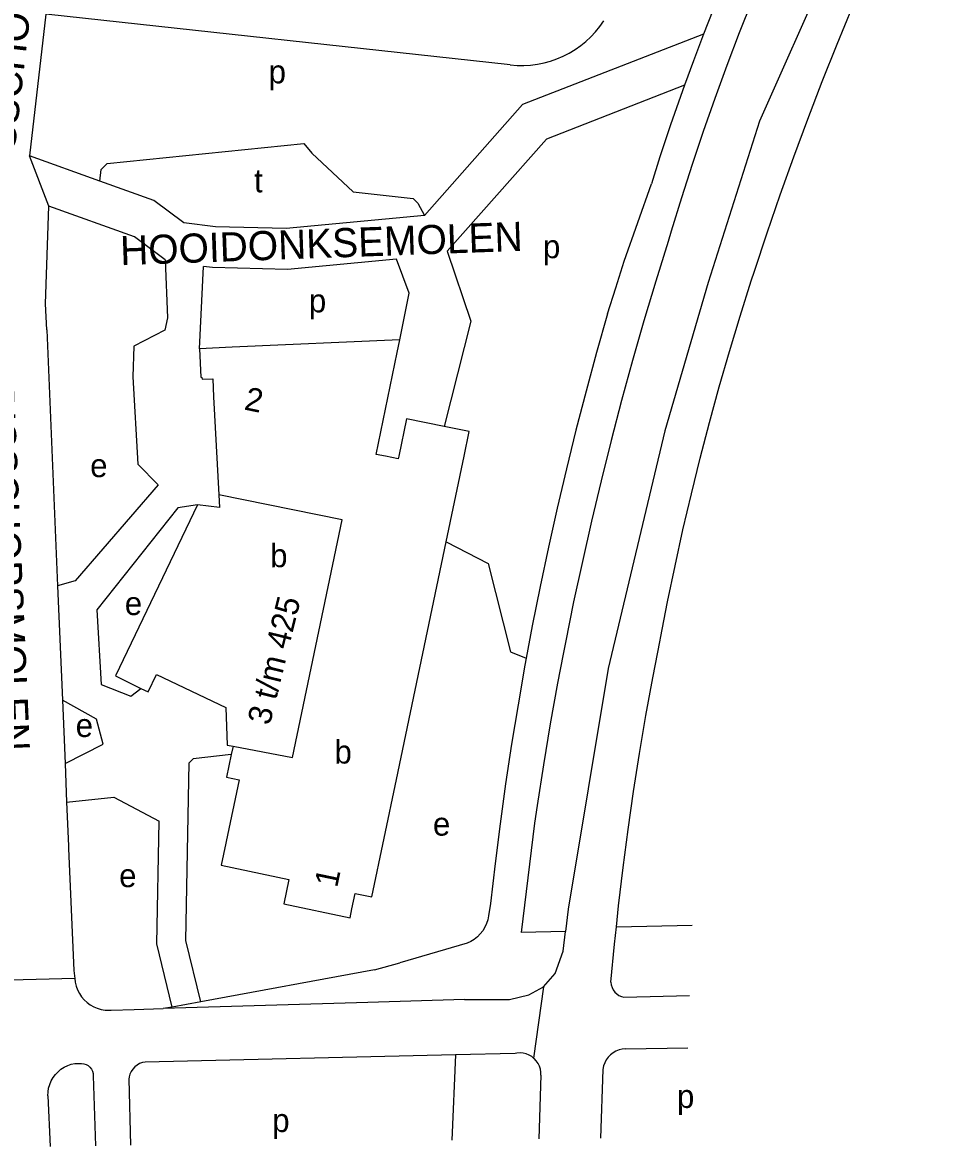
# Model space of a CAD drawing. Extents: x 159902 to 161769, y 383692 to 384875.
# Drawn here: x 161379.4 to 161538.5, y 384131.5 to 384324.5 of the extents above; entities that cross this region are included whole.
import ezdxf

# ---------------------------------------------------------------- set-up
doc = ezdxf.new("R2010")
doc.units = 0
for name, color, linetype in [('BLT_Basislijn', 7, 'Continuous'), ('BLT_Bebouwing', 7, 'Continuous'), ('BLT_Centroide', 7, 'Continuous'), ('BLT_Huisnummer_reeks', 7, 'Continuous'), ('BLT_Onderverdeling_panden', 7, 'Continuous'), ('BLT_Straatnaam', 7, 'Continuous'), ('BLT_Vlakafsluiter', 7, 'Continuous')]:
    doc.layers.add(name, color=color, linetype=linetype)

msp = doc.modelspace()

# ---------------------------------------------------------------- linework, layer by layer
at = {"layer": 'BLT_Basislijn'}
for p, q in [((161383.46, 384325.86), (161380.67, 384301.54)), ((161463.15, 384317.18), (161383.46, 384325.86)), ((161505.94, 384307.49), (161497.12, 384279.83)), ((161392.73, 384297.22), (161380.67, 384301.54)), ((161409.79, 384268.47), (161410.48, 384282.6)), ((161479.85, 384274.43), (161481.24, 384278.94)), ((161383.61, 384271.72), (161385.46, 384227.75)), ((161385.46, 384227.75), (161386.28, 384208.17)), ((161386.28, 384208.17), (161386.74, 384197.27)), ((161386.74, 384197.27), (161387.02, 384190.64)), ((161387.02, 384190.64), (161387.34, 384183.12)), ((161467.31, 384187.06), (161465, 384168.28)), ((161387.34, 384183.12), (161387.36, 384182.71)), ((161459.74, 384173.22), (161459.43, 384171.13)), ((161472.62, 384168.46), (161465, 384168.28)), ((161481.36, 384169.25), (161494.37, 384169.52)), ((161455.77, 384166.43), (161444.22, 384163.06)), ((161439.84, 384161.85), (161444.22, 384163.06)), ((161439.84, 384161.85), (161410.03, 384156.38)), ((161438.68, 384156.26), (161403.61, 384155.2)), ((161410.03, 384156.38), (161405.11, 384155.47)), ((161455.3, 384156.77), (161438.68, 384156.26)), ((161482.66, 384157.19), (161493.92, 384157.47)), ((161394.68, 384154.94), (161398.62, 384155.05)), ((161398.62, 384155.05), (161403.61, 384155.2)), ((161405.11, 384155.47), (161403.61, 384155.2)), ((161453.75, 384147.26), (161400.52, 384146.02)), ((161453.75, 384147.26), (161453.13, 384132.61)), ((161463.99, 384147.49), (161453.75, 384147.26)), ((161482.92, 384148.31), (161493.59, 384148.45)), ((161388.41, 384145.77), (161389.58, 384145.8)), ((161479.04, 384144.77), (161478.64, 384133)), ((161391.58, 384143.69), (161391.99, 384131.66)), ((161397.68, 384143.07), (161397.96, 384131.75)), ((161468.4, 384143.76), (161468.04, 384132.84)), ((161383.81, 384140.26), (161384.2, 384131.54))]:
    msp.add_line(p, q, dxfattribs=at)
for points in [[(161505.05, 384281.8), (161507.22, 384288.35), (161509.47, 384294.89), (161511.8, 384301.39), (161514.2, 384307.87), (161516.68, 384314.32), (161519.23, 384320.74), (161521.86, 384327.13), (161524.56, 384333.49), (161527.33, 384339.82), (161530.18, 384346.11), (161533.1, 384352.38), (161536.09, 384358.6), (161538.52, 384363.54)], [(161519.47, 384361.02), (161516.82, 384355.64), (161514.24, 384350.22), (161511.74, 384344.78), (161509.31, 384339.29), (161506.95, 384333.78), (161504.66, 384328.24), (161502.45, 384322.66), (161500.32, 384317.06), (161498.26, 384311.43), (161496.27, 384305.77), (161494.36, 384300.09), (161492.53, 384294.38), (161490.77, 384288.65), (161490.23, 384286.84)], [(161502.77, 384338.26), (161501, 384334.11), (161498.78, 384328.73), (161496.32, 384322.46)], [(161517.42, 384333.41), (161505.94, 384307.49)], [(161463.15, 384317.18), (161464.31, 384317.09), (161465.48, 384317.08), (161466.64, 384317.15), (161467.8, 384317.3), (161468.94, 384317.53), (161470.06, 384317.84), (161471.16, 384318.23), (161472.24, 384318.68), (161473.27, 384319.21), (161474.27, 384319.81), (161475.23, 384320.48), (161476.14, 384321.21), (161476.99, 384322.01), (161477.79, 384322.85), (161478.53, 384323.76), (161479.21, 384324.71)], [(161496.32, 384322.46), (161465.24, 384310.35), (161448.44, 384291.35)], [(161496.32, 384322.46), (161494.58, 384317.87), (161493.05, 384313.67)], [(161493.05, 384313.67), (161469.36, 384304.44), (161452.33, 384285.18)], [(161493.05, 384313.67), (161490.67, 384306.91), (161488.84, 384301.39), (161487.36, 384296.76)], [(161392.73, 384297.22), (161392.92, 384299.24), (161393.98, 384300.23), (161427.74, 384303.69), (161429.1, 384302), (161436.21, 384295.36), (161446.46, 384294.25), (161447.3, 384293.47), (161448.44, 384291.35)], [(161448.44, 384291.35), (161424.68, 384289.09), (161412.57, 384289.39), (161407.12, 384290.08), (161402, 384293.9), (161392.73, 384297.22)], [(161481.24, 384278.94), (161482.7, 384283.46), (161487.36, 384296.76)], [(161383.61, 384271.72), (161383.41, 384276.15), (161383.96, 384292.93)], [(161403.92, 384283.72), (161398.65, 384287.67), (161383.96, 384292.93)], [(161490.23, 384286.84), (161488.12, 384280.05), (161486.09, 384273.25), (161484.13, 384266.42), (161482.26, 384259.56), (161480.45, 384252.69), (161478.73, 384245.8), (161477.08, 384238.89), (161475.52, 384231.96), (161474.02, 384225.01), (161472.61, 384218.05), (161472.23, 384216.03)], [(161403.92, 384283.72), (161404.34, 384273.77), (161403.88, 384271.64), (161398.54, 384268.91), (161398.35, 384263.65), (161399.23, 384248.62), (161402.73, 384245.11), (161388.47, 384228.64), (161385.46, 384227.75)], [(161443.62, 384283.86), (161424.93, 384282.08), (161412.04, 384282.4), (161410.48, 384282.6)], [(161444.19, 384270.01), (161445.82, 384277.97), (161443.62, 384283.86)], [(161452.33, 384285.18), (161456.38, 384273.21), (161451.83, 384255.1)], [(161488.93, 384218.8), (161490.14, 384225.02), (161491.42, 384231.21), (161492.78, 384237.39), (161494.23, 384243.55), (161495.74, 384249.69), (161497.34, 384255.82), (161499.01, 384261.92), (161500.76, 384268), (161502.59, 384274.06), (161504.49, 384280.09), (161505.05, 384281.8)], [(161497.12, 384279.83), (161489.67, 384254.37), (161479.96, 384213.59), (161473.08, 384172.28), (161472.62, 384168.46)], [(161479.85, 384274.43), (161477.96, 384267.81), (161476.15, 384261.17), (161474.42, 384254.51), (161472.77, 384247.82), (161471.19, 384241.12), (161469.69, 384234.4), (161468.27, 384227.66), (161466.93, 384220.91), (161465.89, 384215.35)], [(161409.49, 384241.65), (161406.11, 384241.15), (161392.18, 384223.63), (161392.97, 384210.83), (161398.02, 384208.84), (161399.77, 384210.17)], [(161452.15, 384235.32), (161459.38, 384231.59), (161463.2, 384216.46), (161465.89, 384215.35)], [(161481.36, 384169.25), (161481.74, 384172.85), (161482.52, 384179.4), (161483.38, 384185.94), (161484.32, 384192.47), (161485.34, 384198.99), (161486.43, 384205.49), (161487.61, 384211.98), (161488.86, 384218.46), (161488.93, 384218.8)], [(161465.89, 384215.35), (161465.67, 384214.14), (161464.48, 384207.36), (161463.38, 384200.57), (161462.35, 384193.76), (161461.4, 384186.94), (161460.53, 384180.11), (161459.74, 384173.22)], [(161472.23, 384216.03), (161471.28, 384211.07), (161470.02, 384204.08), (161468.85, 384197.07), (161467.75, 384190.05), (161467.31, 384187.06)], [(161386.74, 384197.27), (161393.29, 384200.59), (161392.14, 384204.86), (161386.28, 384208.17)], [(161415.28, 384198.81), (161408.71, 384198.08), (161408.06, 384197.41)], [(161410.03, 384156.38), (161407.49, 384166.88), (161408.06, 384197.41)], [(161387.02, 384190.64), (161395.12, 384191.5), (161402.87, 384187.39)], [(161405.11, 384155.47), (161402.48, 384166.33), (161402.87, 384187.39)], [(161387.36, 384182.71), (161388.28, 384161.74), (161388.43, 384160.39)], [(161459.43, 384171.13), (161459.29, 384170.45), (161459.07, 384169.79), (161458.78, 384169.16), (161458.42, 384168.57), (161457.99, 384168.02), (161457.5, 384167.52), (161456.96, 384167.09), (161456.37, 384166.72), (161455.77, 384166.43)], [(161468.85, 384158.95), (161470.83, 384161.24), (161472.2, 384165.05), (161472.62, 384168.46)], [(161480.42, 384159.72), (161481.04, 384166.29), (161481.36, 384169.25)], [(161388.43, 384160.39), (161388.51, 384159.72), (161388.67, 384159.05), (161388.9, 384158.41), (161389.21, 384157.8), (161389.59, 384157.24), (161390.03, 384156.72), (161390.53, 384156.25), (161391.08, 384155.85), (161391.67, 384155.51), (161392.26, 384155.27)], [(161455.3, 384156.77), (161463.01, 384156.77), (161466.36, 384157.55), (161468.85, 384158.95)], [(161480.42, 384159.72), (161480.48, 384159.27), (161480.61, 384158.83), (161480.81, 384158.42), (161481.08, 384158.05), (161481.41, 384157.73), (161481.8, 384157.48), (161482.22, 384157.3), (161482.66, 384157.19)], [(161392.26, 384155.27), (161392.96, 384155.06), (161393.63, 384154.95), (161394.31, 384154.92), (161394.68, 384154.94)], [(161467.15, 384146.73), (161466.84, 384146.98), (161466.38, 384147.24), (161465.88, 384147.44), (161465.36, 384147.56), (161464.82, 384147.6), (161464.29, 384147.55), (161463.99, 384147.49)], [(161468.4, 384143.76), (161468.4, 384144.29), (161468.32, 384144.82), (161468.16, 384145.33), (161467.93, 384145.81), (161467.62, 384146.25), (161467.26, 384146.64), (161467.15, 384146.73)], [(161482.92, 384148.31), (161482.36, 384148.26), (161481.81, 384148.12), (161481.28, 384147.91), (161480.79, 384147.63), (161480.34, 384147.28), (161479.95, 384146.87), (161479.62, 384146.41), (161479.35, 384145.91), (161479.16, 384145.37), (161479.04, 384144.77)], [(161383.81, 384140.26), (161383.83, 384140.92), (161383.93, 384141.57), (161384.11, 384142.2), (161384.36, 384142.81), (161384.69, 384143.38), (161385.08, 384143.91), (161385.54, 384144.38), (161386.05, 384144.8), (161386.6, 384145.15), (161387.2, 384145.44), (161387.82, 384145.65), (161388.41, 384145.77)], [(161389.58, 384145.8), (161389.98, 384145.75), (161390.36, 384145.62), (161390.72, 384145.42), (161391.02, 384145.15), (161391.27, 384144.83), (161391.45, 384144.47), (161391.55, 384144.08), (161391.58, 384143.69)], [(161400.52, 384146.02), (161400.02, 384145.93), (161399.55, 384145.76), (161399.11, 384145.51), (161398.71, 384145.21), (161398.36, 384144.84), (161398.08, 384144.42), (161397.87, 384143.96), (161397.73, 384143.48), (161397.68, 384143.07)]]:
    msp.add_lwpolyline(points, dxfattribs=at)
at = {"layer": 'BLT_Bebouwing'}
for p, q in [((161415.4, 384268.72), (161409.79, 384268.47)), ((161444.19, 384270.01), (161415.4, 384268.72)), ((161443.74, 384267.82), (161444.19, 384270.01)), ((161443.62, 384194.54), (161452.15, 384235.32)), ((161415.58, 384200.25), (161415.28, 384198.81)), ((161414.39, 384183.9), (161414.33, 384183.61))]:
    msp.add_line(p, q, dxfattribs=at)
for points in [[(161409.79, 384268.47), (161410.02, 384263.58), (161410.24, 384263.52)], [(161451.83, 384255.1), (161445.35, 384256.43), (161444.03, 384250), (161443.92, 384249.56), (161441.76, 384250), (161440.16, 384250.33), (161443.74, 384267.82)], [(161410.24, 384263.52), (161410.26, 384263.22), (161412.08, 384263.29), (161412.24, 384260.23), (161413.15, 384243.38)], [(161452.15, 384235.32), (161455.21, 384250), (161456.08, 384254.23), (161451.83, 384255.1)], [(161413.15, 384243.38), (161413.26, 384241.22), (161409.49, 384241.65)], [(161409.49, 384241.65), (161395.4, 384212.3), (161399.77, 384210.17)], [(161399.77, 384210.17), (161401.02, 384209.55), (161402.45, 384212.54), (161414.33, 384206.87), (161414.59, 384200.44), (161415.58, 384200.25)], [(161415.28, 384198.81), (161414.47, 384194.93), (161416.6, 384194.48), (161414.39, 384183.9)], [(161435.97, 384172.35), (161436.52, 384174.99), (161439.41, 384174.38), (161443.62, 384194.54)], [(161414.33, 384183.61), (161413.54, 384179.8), (161425.15, 384177.38), (161424.27, 384173.18), (161435.65, 384170.8), (161435.97, 384172.35)]]:
    msp.add_lwpolyline(points, dxfattribs=at)
at = {"layer": 'BLT_Onderverdeling_panden'}
msp.add_lwpolyline([(161415.58, 384200.25), (161425.76, 384198.28), (161434.32, 384239.07), (161413.15, 384243.38)], dxfattribs=at)
at = {"layer": 'BLT_Vlakafsluiter'}
for p, q in [((161383.96, 384292.93), (161380.67, 384301.54)), ((161388.43, 384160.39), (161373.26, 384160.01)), ((161468.85, 384158.95), (161467.15, 384146.73))]:
    msp.add_line(p, q, dxfattribs=at)

# ---------------------------------------------------------------- texts
at = {"layer": 'BLT_Centroide'}
for s, p in [('p', (161421.68, 384314.01)), ('t', (161419.18, 384295.3)), ('p', (161468.76, 384284)), ('p', (161428.59, 384274.7)), ('e', (161391.06, 384246.42)), ('b', (161421.94, 384230.97)), ('e', (161397, 384222.75)), ('e', (161388.57, 384201.82)), ('b', (161432.98, 384197.27)), ('e', (161449.88, 384184.89)), ('e', (161396.03, 384176.05)), ('p', (161491.76, 384138.16)), ('p', (161422.3, 384134.03))]:
    msp.add_text(s, height=4, dxfattribs=at).set_placement(p)
at = {"layer": 'BLT_Huisnummer_reeks'}
for s, rotation, p in [('2', 348.2102, (161417.33, 384258.05)), ('3 t/m 425', 76.2102, (161421.88, 384203.7)), ('1', 78.2102, (161433.43, 384175.85))]:
    msp.add_text(s, height=4, rotation=rotation, dxfattribs=at).set_placement(p)
at = {"layer": 'BLT_Straatnaam'}
for s, height, rotation, p in [('BISSCHOPSMOLEN', 5, 83.4585, (161377.37, 384296.07)), ('HOOIDONKSEMOLEN', 4.9999, 2.066, (161396.29, 384282.78)), ('BISSCHOPSMOLEN', 5, 272.5317, (161372.97, 384262.04))]:
    msp.add_text(s, height=height, rotation=rotation, dxfattribs=at).set_placement(p)

doc.saveas('drawing.dxf')
